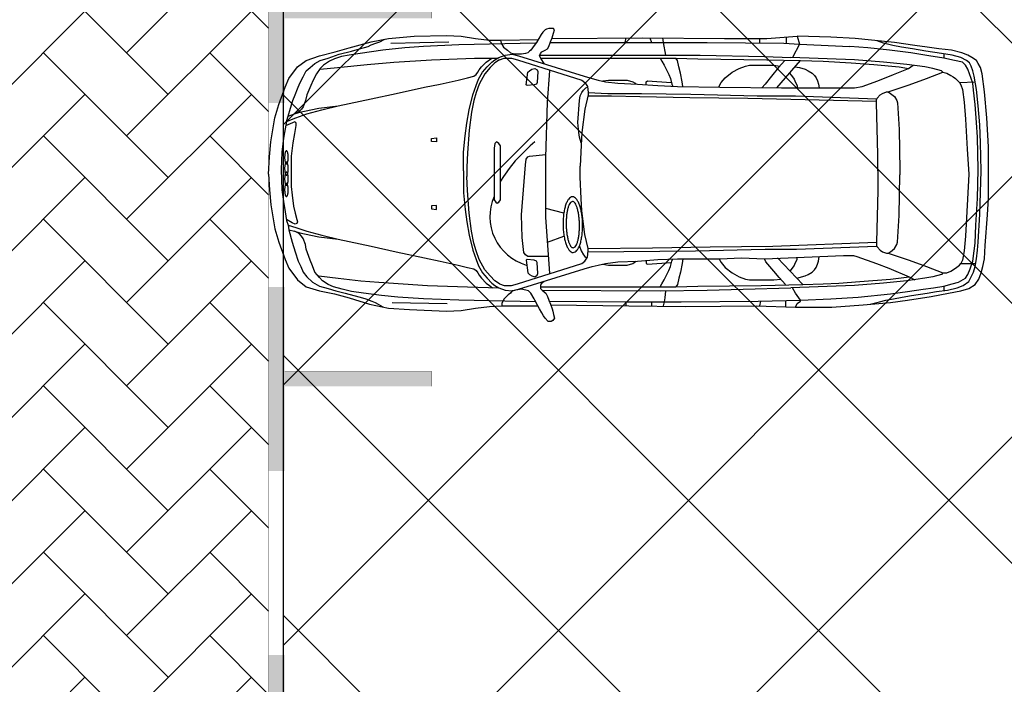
# Model space of a CAD drawing. Header units: millimetres. Extents: x 747415 to 1601423, y -236173 to 551995.
# Tile 531 of 549: x 1165717 to 1172409, y 233863 to 238378. Entities that reach past the tile are written whole.
import ezdxf

# ---------------------------------------------------------------- set-up
doc = ezdxf.new("R2010")
doc.units = ezdxf.units.MM
doc.header["$LTSCALE"] = 100
doc.header["$MEASUREMENT"] = 0
doc.linetypes.add('DASHED2', pattern=[9.525, 6.35, -3.175])
doc.layers.get('0').update_dxf_attribs({"linetype": 'CONTINUOUS', "lineweight": 0})
for name, color, linetype in [('T--A9041_VERHARDING_Parkeren', 9, 'CONTINUOUS'), ('T--L9041_VERHARDING_Wegen', 7, 'CONTINUOUS'), ('T--L9082_INRICHTING_SPECIFIEK_Auto', 8, 'CONTINUOUS')]:
    doc.layers.add(name, color=color, linetype=linetype)
for name, color, linetype, lineweight in [('T--A9041_VERHARDING_Wegen', 21, 'CONTINUOUS', 0), ('T--A9042_BEPLANTING', 90, 'CONTINUOUS', 0), ('T--L9067_BEHEERVOORZIENING_Belijning', 7, 'DASHED2', 0)]:
    doc.layers.add(name, color=color, linetype=linetype, lineweight=lineweight)
doc.layers.add('T--A9072_BELIJNING', color=7, linetype='CONTINUOUS', lineweight=0, true_color=0xffffff)

# ---------------------------------------------------------------- blocks, each defined once
blk = doc.blocks.new('auto33')
for p, q in [((830.324, 888.875), (1224.2, 899.525)), ((2426.937, 925.125), (2421.775, 894.2)), ((2592.1, 926.137), (2602.75, 894.2)), ((3337.262, 920.812), (3337.262, 894.2)), ((3518.237, 931.462), (3518.237, 888.875)), ((4588.075, 819.687), (4588.075, 793.075)), ((3454.362, 585.487), (3614.037, 771.775)), ((2006.612, -266.126), (1884.2, -234.188)), ((1894.85, -463.063), (2006.612, -420.476)), ((3459.687, -569.513), (3630.012, -750.475)), ((4588.075, -761.125), (4588.075, -787.738)), ((2427.1, -867.575), (2427.1, -894.188)), ((2602.75, -867.575), (2602.75, -894.188)), ((3342.587, -862.25), (3337.262, -894.188)), ((3512.912, -858.813), (3512.912, -899.513)), ((840.975, -872.9), (1213.55, -878.225))]:
    blk.add_line(p, q)
for points in [[(0, 0), (5.325, 117.099), (15.975, 218.225), (42.587, 383.225), (69.2, 473.712), (111.775, 590.812), (138.387, 649.362), (196.937, 729.2), (255.487, 771.775), (345.975, 803.712), (452.425, 830.325), (548.225, 856.937), (697.262, 899.525), (814.362, 920.812), (989.999, 936.775), (1208.225, 942.1), (1309.362, 936.775), (1405.162, 920.812), (1500.975, 910.162), (1580.812, 910.162), (1833.062, 915.425)], [(1873.55, 750.487), (1852.262, 782.425), (1841.612, 803.712), (1846.937, 819.687), (1857.587, 830.325), (1878.875, 840.974), (1894.85, 851.612), (1905.487, 867.587), (1916.137, 899.525), (1926.775, 926.137), (1932.099, 942.1), (1937.425, 958.075), (1942.75, 979.362), (1937.425, 990), (1905.487, 990), (1889.525, 984.687), (1878.875, 979.362), (1873.55, 974.037), (1862.912, 963.387), (1852.262, 947.425), (1836.3, 920.812), (1820.325, 894.2), (1804.362, 872.912), (1793.712, 856.937), (1783.075, 840.974), (1772.424, 835.65), (1761.775, 825), (1745.812, 819.687), (1719.2, 814.362), (1655.325, 814.362)], [(122.425, 356.612), (133.062, 393.875), (149.037, 447.099), (165, 500.325), (180.975, 537.587), (196.937, 580.162), (212.912, 617.425), (234.2, 660), (255.487, 702.587), (282.1, 723.875), (314.037, 750.487), (351.299, 771.775), (404.525, 787.75), (479.037, 814.362), (564.2, 835.65), (617.425, 851.612), (675.975, 867.587), (697.262, 878.225), (729.2, 888.875), (755.812, 899.525), (789.287, 916.25)], [(1815, 888.875), (1293.387, 878.225), (1053.875, 867.587), (926.137, 856.937), (777.1, 840.974), (622.75, 819.687), (548.225, 809.037), (495, 798.387), (447.1, 782.425), (415.162, 766.462), (372.587, 739.837), (351.299, 718.55), (324.675, 681.299), (303.387, 638.712), (287.425, 601.449), (260.812, 537.587), (250.162, 500.325), (234.2, 457.75), (223.55, 441.774), (207.587, 425.812), (175.65, 409.837)], [(1575.487, 910.162), (1580.812, 888.875), (1596.775, 862.262), (1623.387, 840.974), (1644.687, 825), (1676.612, 814.362)], [(1914.362, 894.2), (2581.462, 894.2), (2980.65, 894.2), (3502.262, 888.875), (3608.712, 883.55), (3949.362, 867.587)], [(1924.637, 920.799), (2544.2, 926.137), (3097.749, 920.812), (3385.162, 920.812), (3592.75, 936.775)], [(2677.262, 926.137), (2682.587, 894.2), (2698.55, 809.037)], [(3592.75, 936.775), (3608.712, 883.55), (3560.812, 793.075)], [(3582.099, -904.838), (3826.937, -904.838), (4039.85, -888.863), (4226.137, -872.9), (4343.237, -856.938), (4502.912, -830.325), (4620.012, -809.025), (4705.174, -793.063), (4758.4, -777.1), (4800.975, -750.475), (4827.587, -713.225), (4843.562, -670.638), (4854.2, -628.063), (4864.849, -574.838), (4870.175, -484.35), (4886.137, -276.776), (4891.462, -165), (4891.462, 31.937), (4891.462, 186.3), (4880.812, 383.225), (4864.849, 558.875), (4848.875, 681.299), (4838.237, 723.875), (4822.262, 750.487), (4811.625, 771.775), (4779.687, 793.075), (4753.075, 809.037), (4710.487, 825), (4641.3, 840.974), (4556.137, 851.612), (4476.3, 862.262), (4391.137, 872.912), (4252.75, 894.2), (4098.399, 910.162), (3986.625, 920.812), (3821.624, 931.462), (3592.75, 936.775)], [(4087.75, -883.55), (4151.625, -867.575), (4194.2, -856.938), (4247.425, -846.288), (4305.974, -835.638), (4369.85, -825), (4476.3, -809.025), (4540.174, -798.388), (4614.687, -787.738), (4678.562, -771.775), (4721.137, -755.8), (4758.4, -729.188), (4774.362, -697.251), (4790.325, -665.326), (4800.975, -628.063), (4811.625, -574.838), (4816.937, -516.288), (4822.262, -463.063), (4832.912, -271.451), (4843.562, 21.3), (4838.237, 212.912), (4832.912, 335.325), (4822.262, 463.075), (4811.625, 574.837), (4795.65, 665.325), (4785.012, 702.587), (4774.362, 734.525), (4763.712, 755.812), (4742.424, 771.775), (4705.174, 793.075), (4646.625, 809.037), (4572.1, 819.687), (4465.649, 835.65), (4375.175, 851.612), (4300.649, 862.262), (4242.1, 872.912), (4178.237, 888.875), (4135.649, 904.837)], [(1325.325, 21.3), (1325.325, 149.037), (1335.975, 260.812), (1346.612, 345.975), (1362.587, 436.449), (1389.2, 537.587), (1410.487, 601.449), (1426.45, 644.037), (1453.074, 691.937), (1485, 729.2), (1516.937, 761.137), (1538.225, 777.1), (1564.837, 793.075), (1607.425, 809.037), (1655.325, 814.362), (1697.912, 803.712), (2145, 665.325), (2198.225, 649.362), (2240.812, 638.712), (2288.712, 628.075), (2373.875, 617.425), (2506.937, 612.1), (2645.325, 601.449), (2778.387, 596.137), (3065.812, 590.812), (3486.3, 585.487), (3858.874, 585.487), (3981.299, 585.487), (4034.525, 596.137), (4140.974, 633.387), (4247.425, 675.975), (4348.55, 718.55)], [(1843.387, 809.037), (2475, 809.037), (2932.75, 809.037), (3369.2, 798.387), (3550.162, 793.075)], [(3614.037, -856.938), (3821.624, -846.288), (4007.912, -835.638), (4226.137, -814.35), (4343.237, -798.388), (4449.687, -782.413), (4518.875, -771.775), (4588.075, -761.125), (4646.625, -745.163), (4689.2, -734.513), (4737.099, -707.9), (4753.075, -681.288), (4769.037, -644.025), (4785.012, -590.8), (4795.65, -521.613), (4800.975, -468.388), (4806.3, -345.963), (4816.937, -165), (4822.262, 31.937), (4816.937, 250.162), (4811.625, 351.3), (4800.975, 473.712), (4790.325, 569.525), (4785.012, 617.425), (4763.712, 681.299), (4753.075, 713.225), (4737.099, 739.837), (4715.812, 761.137), (4662.587, 771.775), (4588.075, 787.75), (4486.937, 803.712), (4364.525, 825), (4220.812, 840.974), (4071.787, 856.937), (3949.362, 867.587)], [(122.425, 356.612), (186.287, 383.225), (260.812, 409.837), (361.937, 436.449), (473.712, 463.075), (697.262, 510.975), (867.587, 548.225), (1059.2, 590.812), (1165.65, 612.1), (1288.075, 638.712), (1351.937, 654.687), (1394.525, 665.325), (1410.487, 675.975), (1421.137, 691.937), (1431.774, 707.912), (1447.75, 729.2), (1479.687, 761.137), (1516.937, 787.75)], [(351.299, 713.225), (468.387, 723.875), (670.649, 745.162), (851.612, 761.137), (1107.1, 777.1), (1399.837, 787.75), (1554.2, 787.75)], [(1570.162, 777.1), (1538.225, 755.812), (1506.3, 723.875), (1469.037, 681.299), (1431.774, 612.1), (1410.487, 553.55), (1394.525, 500.325), (1378.55, 420.487), (1362.587, 298.062), (1351.937, 143.712), (1346.612, 47.912), (1346.612, -15.963)], [(1570.162, 777.1), (1602.1, 787.75), (1650, 787.75), (1692.587, 777.1), (2129.037, 638.712), (2150.325, 622.75), (2166.3, 596.137), (2171.612, 553.55), (2171.612, 537.587), (2150.325, 441.774), (2129.037, 282.099), (2123.712, 196.937), (2118.387, 53.224)], [(1849.6, 787.75), (2086.462, 787.75), (2437.75, 787.75), (2661.3, 787.75), (2767.75, 787.75), (2916.775, 782.425), (3385.162, 777.1), (3614.037, 771.775)], [(2661.3, 787.75), (2671.937, 766.462), (2687.912, 739.837), (2703.875, 707.912), (2719.85, 675.975), (2730.487, 649.362), (2741.137, 612.1), (2746.462, 596.137)], [(2815.65, 596.137), (2810.325, 628.075), (2799.687, 686.612), (2789.037, 729.2), (2778.387, 771.775), (2767.75, 787.75)], [(3060.487, 590.812), (3065.812, 606.774), (3076.462, 622.75), (3103.074, 654.687), (3150.975, 691.937), (3198.875, 718.55), (3241.462, 734.525), (3268.075, 739.837), (3433.075, 739.837), (3473.374, 734.087)], [(3507.587, 771.775), (3465.012, 723.875), (3417.099, 665.325), (3374.524, 612.1), (3353.237, 585.487)], [(4210.175, 558.875), (4353.875, 606.774), (4470.975, 649.362), (4582.749, 691.937), (4572.1, 702.587), (4513.562, 718.55), (4460.324, 729.2), (4337.912, 745.162), (4178.237, 761.137), (3981.299, 777.1), (3550.162, 793.075)], [(3614.037, 771.775), (3768.4, 766.462), (3960.012, 755.812), (4114.362, 745.162), (4284.687, 729.2), (4348.55, 718.55), (4380.487, 739.837)], [(1756.462, 601.449), (1751.137, 606.774), (1761.775, 691.937), (1772.424, 702.587), (1788.387, 713.225), (1809.687, 718.55), (1825.65, 707.912), (1830.975, 697.262), (1825.65, 622.75), (1820.325, 612.1), (1804.362, 606.774), (1756.462, 601.449)], [(1910.812, -675.963), (1884.2, -292.738), (1884.2, 111.775), (1894.85, 489.687), (1910.812, 702.587)], [(3539.524, 686.612), (3560.812, 660), (3571.462, 644.037), (3582.099, 622.75), (3592.75, 601.449), (3592.75, 585.487)], [(3576.774, 729.2), (3608.712, 723.875), (3645.975, 713.225), (3667.262, 702.587), (3693.874, 686.612), (3709.85, 670.65), (3720.487, 654.687), (3731.137, 633.387), (3736.462, 612.1), (3741.787, 585.487)], [(4582.749, 691.937), (4609.362, 686.612), (4635.975, 670.65), (4651.937, 660), (4667.912, 649.362), (4683.875, 633.387), (4694.525, 622.75), (4800.975, 628.075)], [(2272.749, 633.387), (2310, 638.712), (2437.75, 638.712), (2475, 628.075), (2490.975, 617.425), (2496.3, 612.1)], [(2565.487, 606.774), (2565.487, 628.075), (2576.137, 633.387), (2735.812, 622.75)], [(4694.525, 622.75), (4705.174, 606.774), (4715.812, 574.837), (4726.462, 489.687), (4737.099, 372.587), (4747.75, 170.325), (4758.4, 0), (4742.424, -298.063), (4737.099, -420.476), (4726.462, -521.613), (4715.812, -585.475), (4705.174, -606.775)], [(2123.712, 212.912), (2113.074, 250.162), (2107.75, 282.099), (2102.425, 351.3), (2113.074, 500.325), (2118.387, 532.262), (2129.037, 553.55), (2139.687, 569.525), (2155.65, 585.487), (2166.3, 590.812)], [(2171.612, 553.55), (2304.687, 548.225), (2533.55, 548.225), (2868.875, 542.912), (3321.3, 532.262), (3582.099, 532.262), (4130.325, 510.975)], [(4140.974, 21.3), (4140.974, 133.062), (4130.325, 484.362), (4130.325, 505.65), (4135.649, 516.3), (4156.937, 537.587), (4172.912, 548.225), (4199.525, 558.875), (4210.175, 558.875), (4226.137, 548.225), (4252.75, 526.937), (4268.712, 500.325), (4274.037, 484.362), (4284.687, 303.387), (4290.012, 26.612), (4290.012, -5.313)], [(2171.612, 532.262), (2331.3, 532.262), (2522.912, 526.937), (2863.55, 521.612), (3257.424, 516.3), (4130.325, 495)], [(133.062, 393.875), (175.65, 409.837), (212.912, 420.487), (287.425, 436.449), (340.65, 447.099), (473.712, 463.075)], [(122.425, 356.612), (111.775, 308.712), (101.137, 244.837), (90.487, 149.037), (85.162, 31.937), (90.487, -106.451), (101.137, -186.288), (111.775, -255.475), (122.425, -314.025), (133.062, -345.963)], [(117.1, 330), (180.975, 356.612), (186.287, 345.975), (186.287, 330), (175.65, 276.774), (165, 212.912), (154.362, 122.424), (154.362, -85.163), (159.675, -143.7), (170.324, -218.225), (180.975, -266.126), (191.612, -308.7), (196.937, -324.675), (191.612, -335.325), (180.975, -340.638), (159.675, -330), (122.425, -308.7)], [(1107.225, 241.062), (1141.85, 246.187), (1141.85, 219.062), (1107.225, 222.312), (1107.225, 241.062)], [(1532.912, 175.65), (1532.912, -175.638), (1543.55, -191.613), (1554.2, -196.938), (1564.837, -191.613), (1575.487, -175.638), (1575.487, -159.675), (1575.487, 191.612), (1564.837, 207.587), (1548.875, 218.225), (1538.225, 207.587), (1532.912, 175.65)], [(1809.687, 218.225), (1777.75, 191.612), (1676.612, 90.487), (1634.037, 37.262), (1607.425, 0), (1596.775, -15.963), (1575.487, -47.9)], [(1900.162, -558.863), (1761.775, -558.863), (1745.812, -548.225), (1735.162, -532.251), (1724.525, -431.125), (1719.2, -276.776), (1745.812, 63.875), (1751.137, 101.137), (1761.775, 117.099), (1772.424, 122.424), (1884.2, 133.062)], [(0, 0), (5.325, -106.451), (15.975, -207.575), (42.587, -372.575), (69.2, -463.063), (111.775, -580.163), (138.387, -638.713), (196.937, -718.55), (255.487, -766.45), (345.975, -793.063), (447.1, -814.35), (548.225, -840.963), (686.612, -883.55), (814.362, -910.163), (958.062, -920.8), (1208.225, -931.45), (1309.362, -926.125), (1405.162, -910.163), (1500.975, -899.513), (1586.137, -894.188), (1830.975, -894.188)], [(1325.325, 21.3), (1325.325, -127.738), (1335.975, -239.513), (1346.612, -324.675), (1362.587, -415.163), (1389.2, -516.288), (1410.487, -580.163), (1426.45, -622.738), (1453.074, -670.638), (1485, -707.9), (1516.937, -739.838), (1538.225, -755.8), (1564.837, -771.775), (1607.425, -787.738), (1655.325, -793.063), (1697.912, -782.413), (2145, -644.025), (2198.225, -628.063), (2240.812, -617.413), (2288.712, -606.775), (2373.875, -596.125), (2506.937, -590.8), (2645.325, -580.163), (2778.387, -574.838), (3065.812, -574.838), (3214.849, -569.513), (3369.2, -574.838), (3640.65, -564.188), (3906.787, -553.55), (3975.974, -553.55), (3997.262, -558.863), (4130.325, -606.775), (4215.487, -638.713), (4353.875, -697.251), (4391.137, -718.55)], [(1570.162, -745.163), (1602.1, -755.8), (1650, -755.8), (1692.587, -745.163), (2129.037, -606.775), (2150.325, -590.8), (2166.3, -564.188), (2171.612, -521.613), (2171.612, -505.638), (2150.325, -409.838), (2129.037, -250.163), (2123.712, -165), (2118.387, -21.288), (2118.387, 53.224)], [(4140.974, 21.3), (4140.974, 0), (4140.974, -111.776), (4130.325, -463.063), (4130.325, -484.35), (4135.649, -495), (4156.937, -516.288), (4172.912, -526.938), (4199.525, -537.576), (4210.175, -537.576), (4226.137, -526.938), (4252.75, -505.638), (4268.712, -479.025), (4274.037, -463.063), (4284.687, -282.088), (4290.012, -5.313)], [(1570.162, -745.163), (1538.225, -723.863), (1506.3, -691.938), (1469.037, -649.35), (1431.774, -580.163), (1410.487, -521.613), (1394.525, -468.388), (1378.55, -388.55), (1362.587, -266.126), (1351.937, -111.776), (1346.612, -15.963)], [(1107.225, -234.988), (1141.85, -240.113), (1141.85, -212.988), (1107.225, -216.238), (1107.225, -234.988)], [(133.062, -345.963), (186.287, -361.938), (260.812, -388.55), (361.937, -415.163), (473.712, -441.775), (697.262, -489.675), (867.587, -526.938), (1059.2, -569.513), (1165.65, -590.8), (1288.075, -617.413), (1351.937, -633.388), (1394.525, -644.025), (1410.487, -654.675), (1421.137, -670.638), (1431.774, -686.613), (1447.75, -707.9), (1479.687, -739.838), (1500.975, -755.8), (1522.262, -771.775)], [(133.062, -345.963), (138.387, -377.901), (159.675, -463.063), (180.975, -526.938), (202.262, -590.8), (218.225, -628.063), (234.2, -665.326), (260.812, -697.251), (298.062, -734.513), (345.975, -761.125), (404.525, -777.1), (457.75, -793.063), (521.612, -809.025), (580.162, -825), (622.75, -835.638), (660, -846.288), (702.587, -862.25), (723.875, -872.9), (745.162, -883.55), (776.312, -902.238)], [(138.387, -377.901), (175.65, -388.55), (212.912, -399.188), (287.425, -415.163), (340.65, -425.8), (473.712, -441.775)], [(1815, -867.575), (1293.387, -856.938), (1053.875, -846.288), (878.225, -835.638), (766.45, -825), (644.037, -809.025), (564.2, -798.388), (500.325, -782.413), (441.775, -766.45), (404.525, -750.475), (367.262, -723.863), (345.975, -702.575), (314.037, -665.326), (298.062, -622.738), (282.1, -585.475), (255.487, -510.963), (250.162, -479.025), (234.2, -436.45), (223.55, -420.476), (207.587, -404.513), (175.65, -388.55)], [(2171.612, -505.638), (2608.075, -500.325), (3001.937, -495), (3427.75, -489.675), (4130.325, -463.063)], [(2113.074, -489.675), (2123.712, -521.613), (2139.687, -548.225), (2150.325, -558.863), (2160.975, -569.513)], [(2171.612, -526.938), (2900.812, -521.613), (3374.524, -510.963), (3587.425, -510.963), (4130.325, -489.675)], [(1756.462, -580.163), (1751.137, -585.475), (1761.775, -670.638), (1772.424, -681.288), (1788.387, -691.938), (1809.687, -697.251), (1825.65, -686.613), (1830.975, -675.963), (1825.65, -601.45), (1820.325, -590.8), (1804.362, -585.475), (1756.462, -580.163)], [(2272.749, -612.088), (2310, -617.413), (2437.75, -617.413), (2475, -606.775), (2490.975, -596.125), (2496.3, -590.8)], [(2565.487, -585.475), (2565.487, -606.775), (2576.137, -612.088), (2735.812, -601.45)], [(2661.3, -766.45), (2671.937, -745.163), (2687.912, -718.55), (2703.875, -686.613), (2719.85, -654.675), (2730.487, -628.063), (2741.137, -590.8), (2746.462, -574.838)], [(2815.65, -574.838), (2810.325, -606.775), (2799.687, -665.326), (2789.037, -707.9), (2778.387, -750.475), (2767.75, -766.45)], [(3060.487, -574.838), (3065.812, -585.475), (3076.462, -601.45), (3103.074, -633.388), (3150.975, -670.638), (3198.875, -697.251), (3241.462, -713.225), (3268.075, -718.55), (3433.075, -718.55), (3480.975, -713.225)], [(3512.912, -750.475), (3470.325, -702.575), (3433.075, -660.001), (3379.849, -596.125), (3369.2, -574.838)], [(3544.849, -660.001), (3560.812, -638.713), (3571.462, -622.738), (3582.099, -601.45), (3592.75, -580.163), (3592.75, -566.063)], [(4210.175, -537.576), (4353.875, -585.475), (4470.975, -628.063), (4582.749, -670.638), (4572.1, -681.288), (4513.562, -697.251), (4460.324, -707.9), (4337.912, -723.863), (4178.237, -739.838), (3981.299, -755.8), (3550.162, -771.775)], [(3589.962, -707.926), (3645.975, -691.938), (3667.262, -681.288), (3693.874, -665.326), (3709.85, -649.35), (3720.487, -633.388), (3731.137, -612.088), (3736.462, -590.8), (3741.574, -560.151)], [(4582.749, -670.638), (4609.362, -670.638), (4635.975, -660.001), (4667.912, -638.713), (4694.525, -617.413), (4705.174, -606.775), (4806.3, -606.775)], [(340.65, -691.938), (473.712, -707.9), (628.062, -723.863), (750.487, -734.513), (1080.487, -755.8), (1351.937, -766.45), (1564.837, -771.775)], [(1873.55, -729.188), (1852.262, -745.163), (1846.937, -755.8), (1846.937, -777.1), (1862.912, -793.063), (1884.2, -809.025), (1894.85, -830.325), (1905.487, -856.938), (1916.137, -883.55), (1926.775, -915.475), (1932.099, -931.45), (1937.425, -952.738), (1942.75, -979.351), (1932.099, -995.325), (1921.462, -1000.638), (1900.162, -1000.638), (1878.875, -979.351), (1868.225, -963.388), (1857.587, -942.1), (1841.612, -915.475), (1830.975, -894.188), (1809.687, -856.938), (1804.362, -846.288), (1783.075, -809.025), (1767.1, -793.063), (1719.2, -782.413), (1655.325, -793.063)], [(3630.012, -750.475), (3768.4, -745.163), (3874.85, -739.838), (4018.549, -729.188), (4226.137, -713.225), (4353.875, -697.251)], [(1655.325, -793.063), (1644.687, -809.025), (1628.712, -819.676), (1618.075, -830.325), (1602.1, -846.288), (1591.462, -862.25), (1586.137, -878.225), (1586.137, -894.188)], [(1846.937, -766.45), (2086.462, -766.45), (2437.75, -766.45), (2661.3, -766.45), (2767.75, -766.45), (2916.775, -761.125), (3347.912, -755.8), (3630.012, -750.475)], [(1857.287, -787.438), (2661.3, -793.063), (2980.65, -787.738), (3225.487, -782.413), (3550.162, -771.775)], [(2698.55, -793.063), (2693.237, -840.963), (2687.912, -867.575), (2682.587, -894.188)], [(3582.099, -904.838), (3592.75, -878.225), (3614.037, -862.25), (3614.037, -856.938), (3582.099, -809.025), (3560.812, -771.775)], [(1905.487, -862.25), (2421.775, -867.575), (2805, -867.575), (3326.625, -862.25), (3614.037, -856.938)], [(1916.137, -888.863), (2448.387, -894.188), (2831.625, -899.513), (3315.975, -894.188), (3582.099, -904.838)]]:
    blk.add_lwpolyline(points)
for points in [[(121.249, 70.05, 0.15715148), (123.632, 70.889, 0.0898848), (125.928, 73.391, 0.04910718), (128.05, 77.46, 0.03066448), (129.916, 82.938, 0.02177548), (131.455, 89.616, 0.01717029), (132.606, 97.236, 0.01477699), (133.328, 105.507, 0.01374023), (133.59, 114.11, 0.01374023), (133.384, 122.714, 0.01477699), (132.717, 130.989, 0.01717029), (131.614, 138.617, 0.02177548), (130.119, 145.305, 0.03066448), (128.289, 150.795, 0.04910718), (126.194, 154.877, 0.0898848), (123.914, 157.394, 0.15715148), (121.537, 158.249, 0.15715148), (119.155, 157.41, 0.0898848), (116.859, 154.908, 0.04910718), (114.737, 150.839, 0.03066448), (112.871, 145.361, 0.02177548), (111.332, 138.683, 0.01717029), (110.18, 131.063, 0.01477699), (109.459, 122.792, 0.01374023), (109.197, 114.189, 0.01374023), (109.403, 105.585, 0.01477699), (110.07, 97.31, 0.01717029), (111.172, 89.682, 0.02177548), (112.667, 82.994, 0.03066448), (114.498, 77.504, 0.04910718), (116.593, 73.422, 0.0898848), (118.873, 70.905, 0.15715148)], [(121.825, -7.038, 0.15570612), (124.227, -6.175, 0.08991562), (126.526, -3.65, 0.04943001), (128.633, 0.439, 0.0309529), (130.468, 5.935, 0.02200981), (131.96, 12.628, 0.01736704), (133.05, 20.26, 0.01495166), (133.699, 28.537, 0.01390479), (133.88, 37.142, 0.01390479), (133.587, 45.744, 0.01495166), (132.83, 54.013, 0.01736704), (131.64, 61.63, 0.02200981), (130.062, 68.302, 0.0309529), (128.155, 73.775, 0.04943001), (125.995, 77.836, 0.08991562), (123.663, 80.33, 0.15570612), (121.249, 81.162, 0.15570612), (118.847, 80.299, 0.08991562), (116.548, 77.774, 0.04943001), (114.441, 73.685, 0.0309529), (112.606, 68.189, 0.02200981), (111.114, 61.496, 0.01736704), (110.024, 53.864, 0.01495166), (109.375, 45.587, 0.01390479), (109.194, 36.982, 0.01390479), (109.487, 28.38, 0.01495166), (110.244, 20.111, 0.01736704), (111.434, 12.494, 0.02200981), (113.012, 5.822, 0.0309529), (114.919, 0.349, 0.04943001), (117.079, -3.712, 0.08991562), (119.411, -6.206, 0.15570612)], [(121.825, 13.112, 0.15570612), (119.411, 12.28, 0.08991562), (117.079, 9.786, 0.04943001), (114.919, 5.725, 0.0309529), (113.012, 0.252, 0.02200981), (111.434, -6.42, 0.01736704), (110.244, -14.037, 0.01495166), (109.487, -22.306, 0.01390479), (109.194, -30.908, 0.01390479), (109.375, -39.513, 0.01495166), (110.024, -47.79, 0.01736704), (111.114, -55.422, 0.02200981), (112.606, -62.115, 0.0309529), (114.441, -67.611, 0.04943001), (116.548, -71.7, 0.08991562), (118.847, -74.225, 0.15570612), (121.249, -75.088, 0.15570612), (123.663, -74.256, 0.08991562), (125.995, -71.762, 0.04943001), (128.155, -67.701, 0.0309529), (130.062, -62.228, 0.02200981), (131.64, -55.556, 0.01736704), (132.83, -47.939, 0.01495166), (133.587, -39.67, 0.01390479), (133.88, -31.068, 0.01390479), (133.699, -22.463, 0.01495166), (133.05, -14.186, 0.01736704), (131.96, -6.554, 0.02200981), (130.468, 0.139, 0.0309529), (128.633, 5.635, 0.04943001), (126.526, 9.724, 0.08991562), (124.227, 12.249, 0.15570612)], [(121.249, -63.976, 0.15715148), (118.873, -64.831, 0.0898848), (116.593, -67.348, 0.04910718), (114.498, -71.43, 0.03066448), (112.667, -76.92, 0.02177548), (111.172, -83.608, 0.01717029), (110.07, -91.236, 0.01477699), (109.403, -99.511, 0.01374023), (109.197, -108.115, 0.01374023), (109.459, -116.718, 0.01477699), (110.18, -124.989, 0.01717029), (111.332, -132.609, 0.02177548), (112.871, -139.287, 0.03066448), (114.737, -144.765, 0.04910718), (116.859, -148.834, 0.0898848), (119.155, -151.336, 0.15715148), (121.537, -152.175, 0.15715148), (123.914, -151.32, 0.0898848), (126.194, -148.803, 0.04910718), (128.289, -144.721, 0.03066448), (130.119, -139.231, 0.02177548), (131.614, -132.543, 0.01717029), (132.717, -124.915, 0.01477699), (133.384, -116.64, 0.01374023), (133.59, -108.036, 0.01374023), (133.328, -99.433, 0.01477699), (132.606, -91.162, 0.01717029), (131.455, -83.542, 0.02177548), (129.916, -76.864, 0.03066448), (128.05, -71.386, 0.04910718), (125.928, -67.317, 0.0898848), (123.632, -64.815, 0.15715148)], [(2070.489, -532.255, 0.12935202), (2083.407, -528.442, 0.08825051), (2095.727, -517.514, 0.05492558), (2106.975, -499.891, 0.03660649), (2116.718, -476.25, 0.02685995), (2124.583, -447.501, 0.0215486), (2130.266, -414.747, 0.01871385), (2133.55, -379.248, 0.01746963), (2134.308, -342.367, 0.01746963), (2132.512, -305.522, 0.01871385), (2128.229, -270.13, 0.0215486), (2121.626, -237.549, 0.02685995), (2112.955, -209.032, 0.03660649), (2102.549, -185.676, 0.05492558), (2090.81, -168.376, 0.08825051), (2078.187, -157.8, 0.12935202), (2065.166, -154.352, 0.12935202), (2052.247, -158.165, 0.08825051), (2039.928, -169.093, 0.05492558), (2028.68, -186.716, 0.03660649), (2018.937, -210.356, 0.02685995), (2011.072, -239.106, 0.0215486), (2005.389, -271.86, 0.01871385), (2002.105, -307.359, 0.01746963), (2001.347, -344.24, 0.01746963), (2003.143, -381.085, 0.01871385), (2007.426, -416.477, 0.0215486), (2014.029, -449.058, 0.02685995), (2022.7, -477.575, 0.03660649), (2033.105, -500.931, 0.05492558), (2044.845, -518.231, 0.08825051), (2057.468, -528.807, 0.12935202)], [(2070.489, -500.32, 0.15236329), (2079.253, -497.153, 0.08994173), (2087.578, -488.075, 0.05017132), (2095.144, -473.432, 0.0316287), (2101.66, -453.789, 0.02256312), (2106.876, -429.9, 0.01783336), (2110.592, -402.683, 0.01536641), (2112.664, -373.185, 0.01429585), (2113.013, -342.538, 0.01429585), (2111.625, -311.92, 0.01536641), (2108.555, -282.508, 0.01783336), (2103.919, -255.433, 0.02256312), (2097.896, -231.735, 0.0316287), (2090.718, -212.324, 0.05017132), (2082.66, -197.946, 0.08994173), (2074.032, -189.155, 0.15236329), (2065.166, -186.287, 0.15236329), (2056.402, -189.454, 0.08994173), (2048.077, -198.532, 0.05017132), (2040.511, -213.175, 0.0316287), (2033.995, -232.818, 0.02256312), (2028.779, -256.707, 0.01783336), (2025.063, -283.923, 0.01536641), (2022.991, -313.422, 0.01429585), (2022.642, -344.069, 0.01429585), (2024.03, -374.687, 0.01536641), (2027.1, -404.099, 0.01783336), (2031.736, -431.174, 0.02256312), (2037.758, -454.872, 0.0316287), (2044.937, -474.283, 0.05017132), (2052.994, -488.661, 0.08994173), (2061.622, -497.452, 0.15236329)]]:
    blk.add_lwpolyline(points, format="xyb", close=True)
blk.add_arc((1846.278, -288.964), 341.955, 156.4065556, 253.8449833)
blk = doc.blocks.new('9041_parkeerplaats_2500x5000_hoeklijn')
at = {"layer": 'T--A9072_BELIJNING', "linetype": 'Continuous'}
h = blk.add_hatch(color=256, dxfattribs=at)
h.paths.add_polyline_path([(-1200, -1390), (-1250, -1390), (-1250, -2500), (-625, -2500), (-625, -2390), (-1200, -2390)])
h.paths.add_polyline_path([(1250, -1390), (1200, -1390), (1200, -2390), (625, -2390), (625, -2500), (1250, -2500)])
at = {"layer": 'T--L9067_BEHEERVOORZIENING_Belijning', "const_width": 1}
for points in [[(-1200, -1390), (-1250, -1390), (-1250, -2500), (-625, -2500), (-625, -2390), (-1200, -2390)], [(1250, -1390), (1200, -1390), (1200, -2390), (625, -2390), (625, -2500), (1250, -2500)]]:
    blk.add_lwpolyline(points, close=True, dxfattribs=at)
blk = doc.blocks.new('*U273')
at = {"layer": 'T--L9067_BEHEERVOORZIENING_Belijning'}
blk.add_blockref('9041_parkeerplaats_2500x5000_hoeklijn', (0, 1945, -0.5), dxfattribs=at)
blk = doc.blocks.new('*U274')
at = {"layer": 'T--L9067_BEHEERVOORZIENING_Belijning', "color": 0, "linetype": 'ByBlock', "lineweight": -2, "transparency": 16777216}
for p in [(2500, 0), (5000, 0)]:
    blk.add_blockref('*U273', p, dxfattribs=at)

msp = doc.modelspace()

# ---------------------------------------------------------------- hatches: boundary and pattern name
at = {"layer": 'T--A9041_VERHARDING_Parkeren', "linetype": 'Continuous'}
h = msp.add_hatch(dxfattribs=at)
h.set_pattern_fill('ANSI37', color=9, scale=10000, style=0)
h.paths.add_polyline_path([(1177308.673, 242835.5), (1172039.01, 242115.11), (1167508.673, 241689.024), (1167508.673, 193834.318), (1177308.673, 195491.101)])
at = {"layer": 'T--A9041_VERHARDING_Wegen', "linetype": 'Continuous'}
h = msp.add_hatch(dxfattribs=at)
h.set_pattern_fill('AR-HBONE', color=256, scale=100, style=0)
h.paths.add_polyline_path([(1162508.673, 193125.106), (1167408.673, 193834.318), (1167408.673, 241689.024), (1162508.673, 241218.765)])
at = {"layer": 'T--A9042_BEPLANTING'}
h = msp.add_hatch(dxfattribs=at)
h.set_pattern_fill('GRASS', color=256, scale=1500, style=0)
edge = h.paths.add_edge_path()
edge.add_line((1194589.183, 247525.193), (1194593.64, 247264.881))
edge.add_line((1194593.64, 247264.881), (1189597.042, 247120.843))
edge.add_line((1189597.042, 247120.843), (1179615.176, 246734.424))
edge.add_line((1179615.176, 246734.424), (1169673.169, 246260.926))
edge.add_line((1169673.169, 246260.926), (1159743.156, 245284.429))
edge.add_line((1159743.156, 245284.429), (1149794.302, 244232.037))
edge.add_line((1149794.302, 244232.037), (1139904.319, 243419.621))
edge.add_line((1139904.319, 243419.621), (1138613.747, 243325.021))
edge.add_line((1138613.747, 243325.021), (1135690.007, 243117.197))
edge.add_line((1135690.007, 243117.197), (1132771.926, 242932.503))
edge.add_line((1132771.926, 242932.503), (1129859.398, 242758.599))
edge.add_line((1129859.398, 242758.599), (1126616.556, 242566.575))
edge.add_line((1126616.556, 242566.575), (1123385.964, 242364.695))
edge.add_line((1123385.964, 242364.695), (1120184.728, 242139.833))
edge.add_line((1120184.728, 242139.833), (1117014.113, 241880.011))
edge.add_line((1117014.113, 241880.011), (1113876.289, 241570.228))
edge.add_line((1113876.289, 241570.228), (1110773.76, 241198.319))
edge.add_line((1110773.76, 241198.319), (1107692.214, 240764.72))
edge.add_line((1107692.214, 240764.72), (1104624.361, 240306.925))
edge.add_line((1104624.361, 240306.925), (1101572.465, 239835.828))
edge.add_line((1101572.465, 239835.828), (1100403.086, 239650.924))
edge.add_line((1100403.086, 239650.924), (1097780.987, 239217.99))
edge.add_line((1097780.987, 239217.99), (1095157.329, 238732.83))
edge.add_line((1095157.329, 238732.83), (1092526.922, 238274.052))
edge.add_line((1092526.922, 238274.052), (1089457.602, 237766.051))
edge.add_line((1089457.602, 237766.051), (1086388.73, 237224.846))
edge.add_line((1086388.73, 237224.846), (1083401.545, 236651.668))
edge.add_line((1083401.545, 236651.668), (1080469.385, 236024.459))
edge.add_line((1080469.385, 236024.459), (1077519.444, 235269.823))
edge.add_line((1077519.444, 235269.823), (1074567.867, 234454.498))
edge.add_line((1074567.867, 234454.498), (1071611.505, 233602.32))
edge.add_line((1071611.505, 233602.32), (1068661.406, 232725.291))
edge.add_line((1068661.406, 232725.291), (1065719.424, 231822.381))
edge.add_line((1065719.424, 231822.381), (1062684.54, 230856.109))
edge.add_line((1062684.54, 230856.109), (1059866.196, 229920.836))
edge.add_line((1059866.196, 229920.836), (1056845.381, 228880.035))
edge.add_line((1056845.381, 228880.035), (1054034.15, 227860.451))
edge.add_line((1054034.15, 227860.451), (1051908.682, 227043.859))
edge.add_line((1051908.682, 227043.859), (1051192.354, 226766.278))
edge.add_line((1051192.354, 226766.278), (1050671.69, 226564.519))
edge.add_line((1050671.69, 226564.519), (1049927.631, 226262.62))
edge.add_line((1049927.631, 226262.62), (1049070.32, 225903.54))
edge.add_line((1049070.32, 225903.54), (1048360.834, 225606.376))
edge.add_line((1048360.834, 225606.376), (1045574.185, 224396.868))
edge.add_line((1045574.185, 224396.868), (1042746.023, 223102.062))
edge.add_line((1042746.023, 223102.062), (1039916.204, 221736.561))
edge.add_line((1039916.204, 221736.561), (1037264.038, 220364.549))
edge.add_line((1037264.038, 220364.549), (1036639.036, 220037.907))
edge.add_line((1036639.036, 220037.907), (1035761.731, 219567.084))
edge.add_line((1035761.731, 219567.084), (1034455.173, 218860.02))
edge.add_line((1034455.173, 218860.02), (1031834.519, 217415.207))
edge.add_line((1031834.519, 217415.207), (1029063.532, 215837.52))
edge.add_line((1029063.532, 215837.52), (1026493.513, 214322.916))
edge.add_line((1026493.513, 214322.916), (1023661.374, 212596.81))
edge.add_line((1023661.374, 212596.81), (1021148.701, 211011.913))
edge.add_line((1021148.701, 211011.913), (1018664.489, 209394.723))
edge.add_line((1018664.489, 209394.723), (1016111.63, 207674.051))
edge.add_line((1016111.63, 207674.051), (1013541.964, 205866.676))
edge.add_line((1013541.964, 205866.676), (1011054.819, 204060.939))
edge.add_line((1011054.819, 204060.939), (1008551.61, 202180.933))
edge.add_line((1008551.61, 202180.933), (1006071.977, 200261.271))
edge.add_line((1006071.977, 200261.271), (1003623.026, 198305.877))
edge.add_line((1003623.026, 198305.877), (1001255.469, 196356.541))
edge.add_line((1001255.469, 196356.541), (998895.97, 194358.237))
edge.add_line((998895.97, 194358.237), (996592.894, 192340.973))
edge.add_line((996592.894, 192340.973), (994271.188, 190253.094))
edge.add_line((994271.188, 190253.094), (992089.799, 188232.713))
edge.add_line((992089.799, 188232.713), (989855.126, 186096.735))
edge.add_line((989855.126, 186096.735), (987565.682, 183840.779))
edge.add_line((987565.682, 183840.779), (985556.73, 181812.43))
edge.add_line((985556.73, 181812.43), (983340.235, 179499.914))
edge.add_line((983340.235, 179499.914), (981234.422, 177237.565))
edge.add_line((981234.422, 177237.565), (979162.94, 174943.215))
edge.add_line((979162.94, 174943.215), (977214.691, 172724.59))
edge.add_line((977214.691, 172724.59), (975036.892, 170165.071))
edge.add_line((975036.892, 170165.071), (973160.412, 167901.106))
edge.add_line((973160.412, 167901.106), (971300.145, 165540.186))
edge.add_line((971300.145, 165540.186), (970653.489, 164750.347))
edge.add_line((970653.489, 164750.347), (969323.906, 163031.694))
edge.add_line((969323.906, 163031.694), (967532.389, 160664.585))
edge.add_line((967532.389, 160664.585), (965620.33, 158124.446))
edge.add_line((965620.33, 158124.446), (963729.485, 155559.861))
edge.add_line((963729.485, 155559.861), (962160.024, 153368.205))
edge.add_line((962160.024, 153368.205), (960583.853, 151476.839))
edge.add_line((960583.853, 151476.839), (957868.106, 147829.141))
edge.add_line((957868.106, 147829.141), (955546.579, 144354.957))
edge.add_line((955546.579, 144354.957), (952781.766, 139999.101))
edge.add_line((952781.766, 139999.101), (950228.309, 135925.671))
edge.add_line((950228.309, 135925.671), (947689.507, 131669.07))
edge.add_line((947689.507, 131669.07), (945836.511, 128467.426))
edge.add_line((945836.511, 128467.426), (939785.242, 117718.876))
edge.add_line((939785.242, 117718.876), (930712.869, 102774.401))
edge.add_line((930712.869, 102774.401), (922173.53, 90199.799))
edge.add_arc((831492.457, 157259.067), 112782.989, 306.60619454, 323.5168236, ccw=False)
edge.add_line((898746.269, 66722.183), (906881.323, 58450.839))
edge.add_arc((1039056.702, -43733.649), 167068.849, 138.06483794, 142.29247104, ccw=False)
edge.add_line((914773.924, 67916.66), (924725.806, 83316.857))
edge.add_line((924725.806, 83316.857), (935036.865, 100427.915))
edge.add_line((935036.865, 100427.915), (938271.243, 105214.41))
edge.add_line((938271.243, 105214.41), (944567.151, 115601.153))
edge.add_line((944567.151, 115601.153), (949536.685, 124088.131))
edge.add_line((949536.685, 124088.131), (954824.472, 132626.587))
edge.add_line((954824.472, 132626.587), (959827.89, 140132.671))
edge.add_line((959827.89, 140132.671), (963059.812, 145135.12))
edge.add_line((963059.812, 145135.12), (965500.197, 148828.356))
edge.add_line((965500.197, 148828.356), (966613.361, 150562.786))
edge.add_line((966613.361, 150562.786), (968025.373, 152669.584))
edge.add_line((968025.373, 152669.584), (969925.147, 155201.552))
edge.add_line((969925.147, 155201.552), (971712.101, 157704.465))
edge.add_line((971712.101, 157704.465), (973307.285, 159791.446))
edge.add_line((973307.285, 159791.446), (974380.773, 161326.936))
edge.add_line((974380.773, 161326.936), (975513.5, 162711.848))
edge.add_line((975513.5, 162711.848), (977022.752, 164676.523))
edge.add_line((977022.752, 164676.523), (979125.989, 167160.936))
edge.add_line((979125.989, 167160.936), (980701.644, 168861.659))
edge.add_line((980701.644, 168861.659), (983077.997, 171627.505))
edge.add_line((983077.997, 171627.505), (985074.319, 173856.029))
edge.add_line((985074.319, 173856.029), (986909.132, 175828.505))
edge.add_line((986909.132, 175828.505), (989063.699, 178159.256))
edge.add_line((989063.699, 178159.256), (991154.428, 180245.145))
edge.add_line((991154.428, 180245.145), (993121.205, 182057.606))
edge.add_line((993121.205, 182057.606), (995324.494, 184142.051))
edge.add_line((995324.494, 184142.051), (997280.219, 186006.612))
edge.add_line((997280.219, 186006.612), (999623.744, 188200.448))
edge.add_line((999623.744, 188200.448), (1002349.065, 190608.065))
edge.add_line((1002349.065, 190608.065), (1004754.956, 192653.066))
edge.add_line((1004754.956, 192653.066), (1007294.928, 194741.918))
edge.add_line((1007294.928, 194741.918), (1008978.786, 196161.928))
edge.add_line((1008978.786, 196161.928), (1011076.047, 197755.95))
edge.add_line((1011076.047, 197755.95), (1013065.241, 199247.814))
edge.add_line((1013065.241, 199247.814), (1015821.037, 201346.882))
edge.add_line((1015821.037, 201346.882), (1017686.716, 202722.52))
edge.add_line((1017686.716, 202722.52), (1020957.031, 204817.97))
edge.add_line((1020957.031, 204817.97), (1023228.197, 206313.401))
edge.add_line((1023228.197, 206313.401), (1026470.58, 208376.744))
edge.add_line((1026470.58, 208376.744), (1028603.548, 209658.432))
edge.add_line((1028603.548, 209658.432), (1030968.801, 211111.637))
edge.add_line((1030968.801, 211111.637), (1032974.557, 212278.47))
edge.add_line((1032974.557, 212278.47), (1034989.373, 213415.47))
edge.add_line((1034989.373, 213415.47), (1036654.679, 214452.728))
edge.add_line((1036654.679, 214452.728), (1038246.03, 215241.653))
edge.add_line((1038246.03, 215241.653), (1039948.347, 216202.761))
edge.add_line((1039948.347, 216202.761), (1041825.775, 217172.039))
edge.add_line((1041825.775, 217172.039), (1043014.131, 217759.859))
edge.add_line((1043014.131, 217759.859), (1045164.207, 218821.145))
edge.add_line((1045164.207, 218821.145), (1047341.541, 219812.404))
edge.add_line((1047341.541, 219812.404), (1050071.07, 221013.985))
edge.add_line((1050071.07, 221013.985), (1051244.22, 221490.97))
edge.add_line((1051244.22, 221490.97), (1052347.556, 221956.97))
edge.add_line((1052347.556, 221956.97), (1053649.506, 222430.47))
edge.add_line((1053649.506, 222430.47), (1054533.126, 222784.97))
edge.add_line((1054533.126, 222784.97), (1056086.056, 223306.47))
edge.add_line((1056086.056, 223306.47), (1057869.317, 223968.97))
edge.add_line((1057869.317, 223968.97), (1060574.556, 224929.97))
edge.add_line((1060574.556, 224929.97), (1063483.693, 225922.97))
edge.add_line((1063483.693, 225922.97), (1065608.903, 226631.593))
edge.add_line((1065608.903, 226631.593), (1069173.064, 227676.47))
edge.add_line((1069173.064, 227676.47), (1072281.977, 228625.637))
edge.add_line((1072281.977, 228625.637), (1075375.394, 229611.47))
edge.add_line((1075375.394, 229611.47), (1077123.927, 230119.62))
edge.add_line((1077123.927, 230119.62), (1080375.394, 230986.97))
edge.add_line((1080375.394, 230986.97), (1082892.594, 231747.063))
edge.add_line((1082892.594, 231747.063), (1087287.423, 232727.295))
edge.add_line((1087287.423, 232727.295), (1089726.851, 233304.236))
edge.add_line((1089726.851, 233304.236), (1092683.446, 233905.227))
edge.add_line((1092683.446, 233905.227), (1095564.394, 234529.046))
edge.add_line((1095564.394, 234529.046), (1098820.303, 235134.124))
edge.add_line((1098820.303, 235134.124), (1101429.17, 235680.801))
edge.add_line((1101429.17, 235680.801), (1102775.394, 235932.97))
edge.add_line((1102775.394, 235932.97), (1105482.445, 236248.973))
edge.add_line((1105482.445, 236248.973), (1107758.807, 236612.397))
edge.add_line((1107758.807, 236612.397), (1110496.735, 236978.709))
edge.add_line((1110496.735, 236978.709), (1115376.091, 237663.748))
edge.add_line((1115376.091, 237663.748), (1120160.891, 238162.648))
edge.add_line((1120160.891, 238162.648), (1122883.614, 238303.454))
edge.add_line((1122883.614, 238303.454), (1125390.669, 238461.915))
edge.add_line((1125390.669, 238461.915), (1128123.405, 238391.97))
edge.add_line((1128123.405, 238391.97), (1132768.171, 238736.47))
edge.add_line((1132768.171, 238736.47), (1135790.587, 239107.966))
edge.add_line((1135790.587, 239107.966), (1138342.94, 239481.456))
edge.add_line((1138342.94, 239481.456), (1142060.43, 239524.47))
edge.add_line((1142060.43, 239524.47), (1147419.918, 239838.053))
edge.add_line((1147419.918, 239838.053), (1152508.673, 240937.759))
edge.add_line((1152508.673, 240937.759), (1161790.445, 241405.25))
edge.add_line((1161790.445, 241405.25), (1166293.104, 242414.317))
edge.add_line((1166293.104, 242414.317), (1170003.913, 243136.47))
edge.add_line((1170003.913, 243136.47), (1182817.631, 243902.97))
edge.add_line((1182817.631, 243902.97), (1191677.387, 244103.47))
edge.add_line((1191677.387, 244103.47), (1200992.076, 244164.47))
edge.add_line((1200992.076, 244164.47), (1212315.556, 244345.47))
edge.add_line((1212315.556, 244345.47), (1212435.36, 247419.97))
edge.add_line((1212435.36, 247419.97), (1205479.36, 247503.517))
edge.add_line((1205479.36, 247503.517), (1202606.248, 247460.622))
edge.add_line((1202606.248, 247460.622), (1194593.64, 247264.881))

# ---------------------------------------------------------------- linework, layer by layer
at = {"layer": 'T--A9041_VERHARDING_Parkeren', "linetype": 'Continuous'}
msp.add_lwpolyline([(1177308.673, 242835.5), (1172039.01, 242115.11), (1167508.673, 241689.024), (1167508.673, 193834.318), (1177308.673, 195491.101)], close=True, dxfattribs=at)
at = {"layer": 'T--A9041_VERHARDING_Wegen', "linetype": 'Continuous', "const_width": 1}
msp.add_lwpolyline([(1162508.673, 193125.106), (1167408.673, 193834.318), (1167408.673, 241689.024), (1162508.673, 241218.765)], close=True, dxfattribs=at)
at = {"layer": 'T--L9041_VERHARDING_Wegen', "const_width": 1}
msp.add_lwpolyline([(1167408.673, 241689.024), (1167408.673, 197954.096)], dxfattribs=at)

# ---------------------------------------------------------------- block references
at = {"layer": 'T--L9067_BEHEERVOORZIENING_Belijning', "rotation": 270}
msp.add_blockref('*U274', (1167963.673, 239687.759, 0.5), dxfattribs=at)
at = {"layer": 'T--L9082_INRICHTING_SPECIFIEK_Auto'}
msp.add_blockref('auto33', (1167408.673, 237329.096), dxfattribs=at)

doc.saveas('drawing.dxf')
